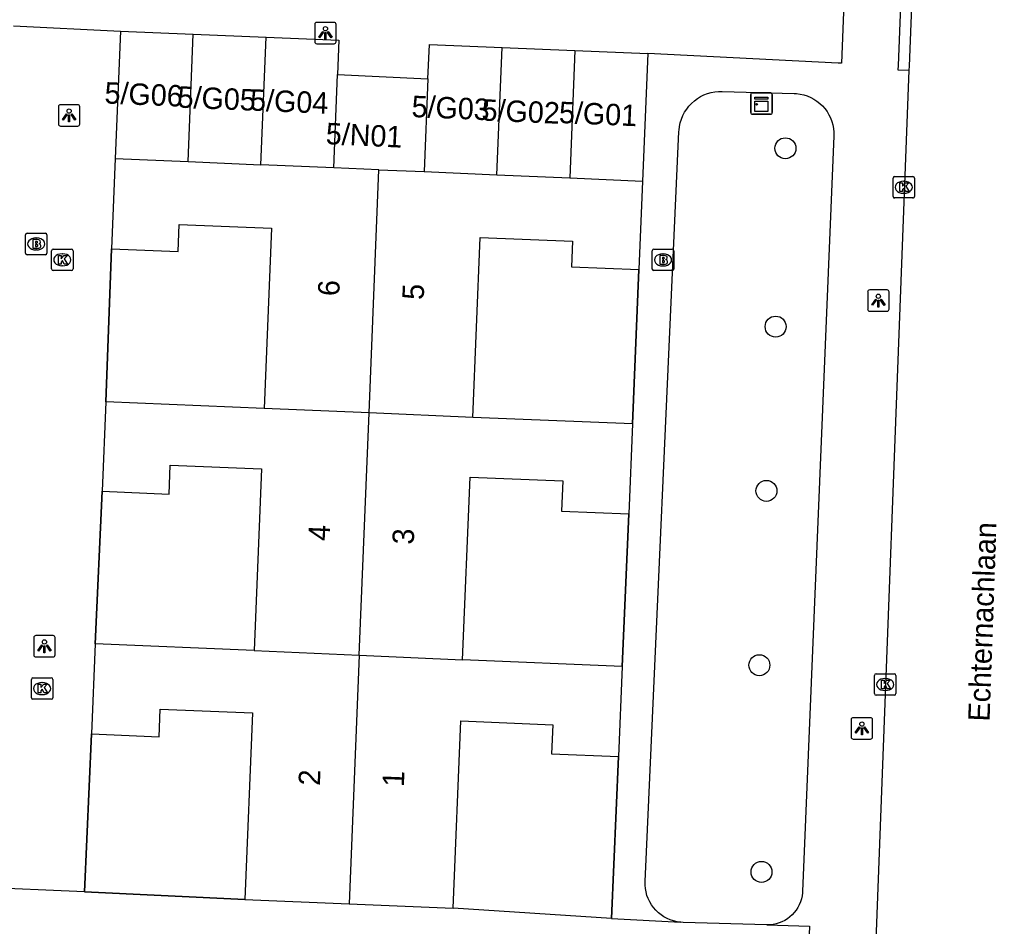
# Model space of a CAD drawing. Extents: x 160787 to 161428, y 386828 to 387483.
# Drawn here: x 161290.94 to 161336.52, y 387318.08 to 387360.37 of the extents above; entities that cross this region are included whole.
import ezdxf

# ---------------------------------------------------------------- set-up
doc = ezdxf.new("R2010")
doc.units = 0
for name, color, linetype in [('IMGEO_Boom', 7, 'Continuous'), ('IMGEO_Brandkraan', 7, 'Continuous'), ('IMGEO_Kast', 7, 'Continuous'), ('IMGEO_Kolk', 7, 'Continuous'), ('IMGEO_Lichtpunt', 7, 'Continuous'), ('IMGEO_Muur', 7, 'Continuous'), ('IMGEO_Openbare_ruimte_label', 7, 'Continuous'), ('IMGEO_Pand', 7, 'Continuous'), ('IMGEO_Pand_nummerreeks', 7, 'Continuous'), ('IMGEO_Rijbaan_lokaal_gesloten', 7, 'Continuous'), ('IMGEO_Rijbaan_lokaal_open', 7, 'Continuous'), ('IMGEO_Voetpad_open', 7, 'Continuous')]:
    doc.layers.add(name, color=color, linetype=linetype)

msp = doc.modelspace()

# ---------------------------------------------------------------- linework, layer by layer
at = {"layer": 'IMGEO_Boom'}
for centre in [(161326.67, 387354.365), (161326.214, 387346.047), (161325.785, 387338.389), (161325.456, 387330.26), (161325.554, 387320.619)]:
    msp.add_circle(centre, 0.489, dxfattribs=at)
at = {"layer": 'IMGEO_Brandkraan'}
for p, q in [((161291.219, 387349.478), (161291.219, 387350.33)), ((161291.294, 387350.404), (161292.146, 387350.404)), ((161291.707, 387350.184), (161291.732, 387350.184)), ((161292.22, 387350.33), (161292.22, 387349.478)), ((161291.73, 387349.624), (161291.705, 387349.624)), ((161320.46, 387348.734), (161320.46, 387349.586)), ((161320.535, 387349.66), (161321.387, 387349.66)), ((161321.461, 387349.586), (161321.461, 387348.734)), ((161292.146, 387349.404), (161291.294, 387349.404)), ((161320.948, 387349.44), (161320.973, 387349.44)), ((161321.387, 387348.66), (161320.535, 387348.66)), ((161320.971, 387348.88), (161320.946, 387348.88))]:
    msp.add_line(p, q, dxfattribs=at)
for points in [[(161291.219, 387349.478), (161291.219, 387350.33)], [(161291.294, 387350.404), (161292.146, 387350.404)], [(161291.567, 387350.104), (161291.567, 387349.704), (161291.78, 387349.704)], [(161291.798, 387350.104), (161291.567, 387350.104)], [(161291.746, 387350.023), (161291.692, 387350.023), (161291.692, 387349.947)], [(161292.22, 387350.33), (161292.22, 387349.478)], [(161291.692, 387349.947), (161291.745, 387349.947)], [(161291.754, 387349.871), (161291.692, 387349.871), (161291.692, 387349.79)], [(161291.692, 387349.79), (161291.754, 387349.79)], [(161320.46, 387348.734), (161320.46, 387349.586)], [(161320.535, 387349.66), (161321.387, 387349.66)], [(161321.461, 387349.586), (161321.461, 387348.734)], [(161292.146, 387349.404), (161291.294, 387349.404)], [(161320.808, 387349.36), (161320.808, 387348.96), (161321.021, 387348.96)], [(161321.039, 387349.36), (161320.808, 387349.36)], [(161320.987, 387349.279), (161320.933, 387349.279), (161320.933, 387349.203)], [(161320.933, 387349.203), (161320.986, 387349.203)], [(161320.995, 387349.127), (161320.933, 387349.127), (161320.933, 387349.046)], [(161321.387, 387348.66), (161320.535, 387348.66)], [(161320.933, 387349.046), (161320.995, 387349.046)]]:
    msp.add_lwpolyline(points, dxfattribs=at)
for centre, radius, start, end in [((161291.296, 387350.328), 0.0765, 91.552, 178.448), ((161291.296, 387350.328), 0.0765, 91.552, 178.448), ((161291.747, 387349.985), 0.0379, 267.8285, 90.9355), ((161291.802, 387349.959), 0.145, 59.4692, 91.5367), ((161291.827, 387350.006), 0.0922, 285.5137, 58.1501), ((161292.144, 387350.328), 0.0765, 1.552, 88.448), ((161292.144, 387350.328), 0.0765, 1.552, 88.448), ((161291.755, 387349.83), 0.0404, 269.8759, 90.5077), ((161291.786, 387349.955), 0.251, 268.6676, 293.5347), ((161291.832, 387349.814), 0.105, 301.3115, 78.989), ((161320.537, 387349.584), 0.0765, 91.552, 178.448), ((161320.537, 387349.584), 0.0765, 91.552, 178.448), ((161321.385, 387349.584), 0.0765, 1.552, 88.448), ((161321.385, 387349.584), 0.0765, 1.552, 88.448), ((161291.296, 387349.48), 0.0765, 181.552, 268.448), ((161291.296, 387349.48), 0.0765, 181.552, 268.448), ((161292.144, 387349.48), 0.0765, 271.552, 358.448), ((161292.144, 387349.48), 0.0765, 271.552, 358.448), ((161320.988, 387349.241), 0.0379, 267.8285, 90.9355), ((161320.996, 387349.086), 0.0404, 269.8759, 90.5077), ((161321.043, 387349.215), 0.145, 59.4692, 91.5367), ((161321.068, 387349.262), 0.0922, 285.5137, 58.1501), ((161321.073, 387349.07), 0.105, 301.3115, 78.989), ((161320.537, 387348.736), 0.0765, 181.552, 268.448), ((161320.537, 387348.736), 0.0765, 181.552, 268.448), ((161321.027, 387349.211), 0.251, 268.6676, 293.5347), ((161321.385, 387348.736), 0.0765, 271.552, 358.448), ((161321.385, 387348.736), 0.0765, 271.552, 358.448)]:
    msp.add_arc(centre, radius, start, end, dxfattribs=at)
for centre, major_axis, ratio, start_param, end_param in [((161291.706, 387349.904), (-0.387, 0.002), 0.722429, 4.712389, 7.853982), ((161291.731, 387349.904), (-0.39, 0.002), 0.717154, 1.570796, 4.712389), ((161320.947, 387349.16), (-0.387, 0.002), 0.722429, 4.712389, 7.853982), ((161320.972, 387349.16), (-0.39, 0.002), 0.717154, 1.570796, 4.712389)]:
    msp.add_ellipse(centre, major_axis=major_axis, ratio=ratio, start_param=start_param, end_param=end_param, dxfattribs=at)
at = {"layer": 'IMGEO_Kast'}
for p, q in [((161325.05, 387356.028), (161325.05, 387356.869)), ((161325.05, 387356.869), (161325.05, 387356.028)), ((161325.125, 387356.953), (161325.966, 387356.953)), ((161325.966, 387356.953), (161325.125, 387356.953)), ((161326.05, 387356.878), (161326.05, 387356.037)), ((161326.05, 387356.037), (161326.05, 387356.878)), ((161325.975, 387355.953), (161325.134, 387355.953)), ((161325.134, 387355.953), (161325.975, 387355.953))]:
    msp.add_line(p, q, dxfattribs=at)
for points in [[(161325.245, 387356.743), (161325.845, 387356.743), (161325.845, 387356.658), (161325.245, 387356.658), (161325.245, 387356.743)], [(161325.245, 387356.568), (161325.845, 387356.568), (161325.845, 387356.079), (161325.245, 387356.079), (161325.245, 387356.568)]]:
    msp.add_lwpolyline(points, dxfattribs=at)
msp.add_circle((161325.329, 387356.417), 0.0377, dxfattribs=at)
for centre, start, end in [((161325.128, 387356.875), 92.4484, 184.2845), ((161325.128, 387356.875), 92.4484, 184.2845), ((161325.972, 387356.875), 2.4484, 94.2845), ((161325.972, 387356.875), 2.4484, 94.2845), ((161325.128, 387356.031), 182.4484, 274.2845), ((161325.128, 387356.031), 182.4484, 274.2845), ((161325.972, 387356.031), 272.4484, 4.2845), ((161325.972, 387356.031), 272.4484, 4.2845)]:
    msp.add_arc(centre, 0.0779, start, end, dxfattribs=at)
at = {"layer": 'IMGEO_Kolk'}
for p, q in [((161331.692, 387352.121), (161331.692, 387352.973)), ((161331.767, 387353.047), (161332.619, 387353.047)), ((161332.18, 387352.827), (161332.205, 387352.827)), ((161332.693, 387352.973), (161332.693, 387352.121)), ((161332.619, 387352.047), (161331.767, 387352.047)), ((161332.203, 387352.267), (161332.178, 387352.267)), ((161292.435, 387348.738), (161292.435, 387349.59)), ((161292.51, 387349.664), (161293.362, 387349.664)), ((161293.436, 387349.59), (161293.436, 387348.738)), ((161292.923, 387349.444), (161292.948, 387349.444)), ((161293.362, 387348.664), (161292.51, 387348.664)), ((161292.946, 387348.884), (161292.921, 387348.884)), ((161291.493, 387328.744), (161291.493, 387329.596)), ((161291.568, 387329.67), (161292.42, 387329.67)), ((161292.494, 387329.596), (161292.494, 387328.744)), ((161330.826, 387328.933), (161330.826, 387329.785)), ((161330.901, 387329.859), (161331.753, 387329.859)), ((161331.314, 387329.639), (161331.339, 387329.639)), ((161331.827, 387329.785), (161331.827, 387328.933)), ((161291.981, 387329.45), (161292.006, 387329.45)), ((161331.337, 387329.079), (161331.312, 387329.079)), ((161292.42, 387328.67), (161291.568, 387328.67)), ((161292.004, 387328.89), (161291.979, 387328.89)), ((161331.753, 387328.859), (161330.901, 387328.859))]:
    msp.add_line(p, q, dxfattribs=at)
for points in [[(161331.692, 387352.121), (161331.692, 387352.973)], [(161331.767, 387353.047), (161332.619, 387353.047)], [(161332.013, 387352.747), (161332.136, 387352.747), (161332.136, 387352.596), (161332.266, 387352.747), (161332.43, 387352.747), (161332.284, 387352.596), (161332.437, 387352.347), (161332.285, 387352.347), (161332.2, 387352.511), (161332.136, 387352.444), (161332.136, 387352.347), (161332.013, 387352.347), (161332.013, 387352.747)], [(161332.693, 387352.973), (161332.693, 387352.121)], [(161332.619, 387352.047), (161331.767, 387352.047)], [(161292.435, 387348.738), (161292.435, 387349.59)], [(161292.51, 387349.664), (161293.362, 387349.664)], [(161293.436, 387349.59), (161293.436, 387348.738)], [(161292.756, 387349.364), (161292.879, 387349.364), (161292.879, 387349.213), (161293.009, 387349.364), (161293.173, 387349.364), (161293.027, 387349.213), (161293.18, 387348.964), (161293.028, 387348.964), (161292.943, 387349.128), (161292.879, 387349.061), (161292.879, 387348.964), (161292.756, 387348.964), (161292.756, 387349.364)], [(161293.362, 387348.664), (161292.51, 387348.664)], [(161291.493, 387328.744), (161291.493, 387329.596)], [(161291.568, 387329.67), (161292.42, 387329.67)], [(161292.494, 387329.596), (161292.494, 387328.744)], [(161330.826, 387328.933), (161330.826, 387329.785)], [(161330.901, 387329.859), (161331.753, 387329.859)], [(161331.147, 387329.559), (161331.27, 387329.559), (161331.27, 387329.408), (161331.4, 387329.559), (161331.564, 387329.559), (161331.418, 387329.408), (161331.571, 387329.159), (161331.419, 387329.159), (161331.334, 387329.323), (161331.27, 387329.256), (161331.27, 387329.159), (161331.147, 387329.159), (161331.147, 387329.559)], [(161331.827, 387329.785), (161331.827, 387328.933)], [(161291.814, 387329.37), (161291.937, 387329.37), (161291.937, 387329.219), (161292.067, 387329.37), (161292.231, 387329.37), (161292.085, 387329.219), (161292.238, 387328.97), (161292.086, 387328.97), (161292.001, 387329.134), (161291.937, 387329.067), (161291.937, 387328.97), (161291.814, 387328.97), (161291.814, 387329.37)], [(161292.42, 387328.67), (161291.568, 387328.67)], [(161331.753, 387328.859), (161330.901, 387328.859)]]:
    msp.add_lwpolyline(points, dxfattribs=at)
for centre, start, end in [((161331.769, 387352.971), 91.552, 178.448), ((161331.769, 387352.971), 91.552, 178.448), ((161332.617, 387352.971), 1.552, 88.448), ((161332.617, 387352.971), 1.552, 88.448), ((161331.769, 387352.123), 181.552, 268.448), ((161331.769, 387352.123), 181.552, 268.448), ((161332.617, 387352.123), 271.552, 358.448), ((161332.617, 387352.123), 271.552, 358.448), ((161292.512, 387349.588), 91.552, 178.448), ((161292.512, 387349.588), 91.552, 178.448), ((161293.36, 387349.588), 1.552, 88.448), ((161293.36, 387349.588), 1.552, 88.448), ((161292.512, 387348.74), 181.552, 268.448), ((161292.512, 387348.74), 181.552, 268.448), ((161293.36, 387348.74), 271.552, 358.448), ((161293.36, 387348.74), 271.552, 358.448), ((161291.57, 387329.594), 91.552, 178.448), ((161291.57, 387329.594), 91.552, 178.448), ((161292.418, 387329.594), 1.552, 88.448), ((161292.418, 387329.594), 1.552, 88.448), ((161330.903, 387329.783), 91.552, 178.448), ((161330.903, 387329.783), 91.552, 178.448), ((161331.751, 387329.783), 1.552, 88.448), ((161331.751, 387329.783), 1.552, 88.448), ((161291.57, 387328.746), 181.552, 268.448), ((161291.57, 387328.746), 181.552, 268.448), ((161292.418, 387328.746), 271.552, 358.448), ((161292.418, 387328.746), 271.552, 358.448), ((161330.903, 387328.935), 181.552, 268.448), ((161330.903, 387328.935), 181.552, 268.448), ((161331.751, 387328.935), 271.552, 358.448), ((161331.751, 387328.935), 271.552, 358.448)]:
    msp.add_arc(centre, 0.0765, start, end, dxfattribs=at)
for centre, major_axis, ratio, start_param, end_param in [((161332.179, 387352.547), (-0.387, 0.002), 0.722429, 4.712389, 7.853982), ((161332.204, 387352.547), (-0.39, 0.002), 0.717154, 1.570796, 4.712389), ((161292.922, 387349.164), (-0.387, 0.002), 0.722429, 4.712389, 7.853982), ((161292.947, 387349.164), (-0.39, 0.002), 0.717154, 1.570796, 4.712389), ((161331.313, 387329.359), (-0.387, 0.002), 0.722429, 4.712389, 7.853982), ((161331.338, 387329.359), (-0.39, 0.002), 0.717154, 1.570796, 4.712389), ((161291.98, 387329.17), (-0.387, 0.002), 0.722429, 4.712389, 7.853982), ((161292.005, 387329.17), (-0.39, 0.002), 0.717154, 1.570796, 4.712389)]:
    msp.add_ellipse(centre, major_axis=major_axis, ratio=ratio, start_param=start_param, end_param=end_param, dxfattribs=at)
at = {"layer": 'IMGEO_Lichtpunt'}
for p, q in [((161304.714, 387360.141), (161304.714, 387359.334)), ((161304.714, 387360.141), (161304.714, 387359.334)), ((161305.616, 387360.236), (161304.808, 387360.236)), ((161305.616, 387360.236), (161304.808, 387360.236)), ((161305.71, 387359.334), (161305.71, 387360.141)), ((161305.71, 387359.334), (161305.71, 387360.141)), ((161304.808, 387359.24), (161305.616, 387359.24)), ((161304.808, 387359.24), (161305.616, 387359.24)), ((161293.658, 387356.399), (161292.85, 387356.399)), ((161293.658, 387356.399), (161292.85, 387356.399)), ((161292.756, 387356.304), (161292.756, 387355.497)), ((161292.756, 387356.304), (161292.756, 387355.497)), ((161293.752, 387355.497), (161293.752, 387356.304)), ((161293.752, 387355.497), (161293.752, 387356.304)), ((161292.85, 387355.403), (161293.658, 387355.403)), ((161292.85, 387355.403), (161293.658, 387355.403)), ((161331.41, 387347.763), (161330.602, 387347.763)), ((161331.41, 387347.763), (161330.602, 387347.763)), ((161330.508, 387347.668), (161330.508, 387346.861)), ((161330.508, 387347.668), (161330.508, 387346.861)), ((161331.504, 387346.861), (161331.504, 387347.668)), ((161331.504, 387346.861), (161331.504, 387347.668)), ((161330.602, 387346.767), (161331.41, 387346.767)), ((161330.602, 387346.767), (161331.41, 387346.767)), ((161291.605, 387331.546), (161291.605, 387330.739)), ((161291.605, 387331.546), (161291.605, 387330.739)), ((161292.507, 387331.641), (161291.699, 387331.641)), ((161292.507, 387331.641), (161291.699, 387331.641)), ((161292.601, 387330.739), (161292.601, 387331.546)), ((161292.601, 387330.739), (161292.601, 387331.546)), ((161291.699, 387330.645), (161292.507, 387330.645)), ((161291.699, 387330.645), (161292.507, 387330.645)), ((161329.738, 387327.716), (161329.738, 387326.909)), ((161329.738, 387327.716), (161329.738, 387326.909)), ((161330.64, 387327.811), (161329.832, 387327.811)), ((161330.64, 387327.811), (161329.832, 387327.811)), ((161330.734, 387326.909), (161330.734, 387327.716)), ((161330.734, 387326.909), (161330.734, 387327.716)), ((161329.832, 387326.815), (161330.64, 387326.815)), ((161329.832, 387326.815), (161330.64, 387326.815))]:
    msp.add_line(p, q, dxfattribs=at)
for points in [[(161305.088, 387359.805), (161305.127, 387359.777), (161304.939, 387359.515), (161304.901, 387359.542), (161305.088, 387359.805)], [(161305.19, 387359.757), (161305.237, 387359.757), (161305.237, 387359.435), (161305.19, 387359.435), (161305.19, 387359.757)], [(161305.3, 387359.777), (161305.338, 387359.804), (161305.525, 387359.542), (161305.486, 387359.514), (161305.3, 387359.777)], [(161293.13, 387355.968), (161293.169, 387355.94), (161292.981, 387355.678), (161292.943, 387355.705), (161293.13, 387355.968)], [(161293.342, 387355.94), (161293.38, 387355.967), (161293.567, 387355.705), (161293.528, 387355.677), (161293.342, 387355.94)], [(161293.232, 387355.92), (161293.279, 387355.92), (161293.279, 387355.598), (161293.232, 387355.598), (161293.232, 387355.92)], [(161330.882, 387347.332), (161330.921, 387347.304), (161330.733, 387347.042), (161330.695, 387347.069), (161330.882, 387347.332)], [(161330.984, 387347.284), (161331.031, 387347.284), (161331.031, 387346.962), (161330.984, 387346.962), (161330.984, 387347.284)], [(161331.094, 387347.304), (161331.132, 387347.331), (161331.319, 387347.069), (161331.28, 387347.041), (161331.094, 387347.304)], [(161291.979, 387331.21), (161292.018, 387331.182), (161291.83, 387330.92), (161291.792, 387330.947), (161291.979, 387331.21)], [(161292.081, 387331.162), (161292.128, 387331.162), (161292.128, 387330.84), (161292.081, 387330.84), (161292.081, 387331.162)], [(161292.191, 387331.182), (161292.229, 387331.209), (161292.416, 387330.947), (161292.377, 387330.919), (161292.191, 387331.182)], [(161330.112, 387327.38), (161330.151, 387327.352), (161329.963, 387327.09), (161329.925, 387327.117), (161330.112, 387327.38)], [(161330.214, 387327.332), (161330.261, 387327.332), (161330.261, 387327.01), (161330.214, 387327.01), (161330.214, 387327.332)], [(161330.324, 387327.352), (161330.362, 387327.379), (161330.549, 387327.117), (161330.51, 387327.089), (161330.324, 387327.352)]]:
    msp.add_lwpolyline(points, dxfattribs=at)
for centre in [(161305.213, 387359.939), (161293.255, 387356.102), (161331.007, 387347.466), (161292.104, 387331.344), (161330.237, 387327.514)]:
    msp.add_circle(centre, 0.0994, dxfattribs=at)
for centre, start, end in [((161304.808, 387360.141), 90, 180), ((161304.808, 387360.141), 90, 180), ((161305.616, 387360.141), 0, 90), ((161305.616, 387360.141), 0, 90), ((161304.808, 387359.334), 180, 270), ((161304.808, 387359.334), 180, 270), ((161305.616, 387359.334), 270, 0), ((161305.616, 387359.334), 270, 360), ((161292.85, 387356.304), 90, 180), ((161292.85, 387356.304), 90, 180), ((161293.658, 387356.304), 0, 90), ((161293.658, 387356.304), 0, 90), ((161292.85, 387355.497), 180, 270), ((161292.85, 387355.497), 180, 270), ((161293.658, 387355.497), 270, 0), ((161293.658, 387355.497), 270, 360), ((161330.602, 387347.668), 90, 180), ((161330.602, 387347.668), 90, 180), ((161331.41, 387347.668), 0, 90), ((161331.41, 387347.668), 0, 90), ((161330.602, 387346.861), 180, 270), ((161330.602, 387346.861), 180, 270), ((161331.41, 387346.861), 270, 0), ((161331.41, 387346.861), 270, 360), ((161291.699, 387331.546), 90, 180), ((161291.699, 387331.546), 90, 180), ((161292.507, 387331.546), 0, 90), ((161292.507, 387331.546), 0, 90), ((161291.699, 387330.739), 180, 270), ((161291.699, 387330.739), 180, 270), ((161292.507, 387330.739), 270, 0), ((161292.507, 387330.739), 270, 360), ((161329.832, 387327.716), 90, 180), ((161329.832, 387327.716), 90, 180), ((161330.64, 387327.716), 0, 90), ((161330.64, 387327.716), 0, 90), ((161329.832, 387326.909), 180, 270), ((161329.832, 387326.909), 180, 270), ((161330.64, 387326.909), 270, 0), ((161330.64, 387326.909), 270, 360)]:
    msp.add_arc(centre, 0.0946, start, end, dxfattribs=at)
at = {"layer": 'IMGEO_Muur'}
for points in [[(161295.232, 387349.678), (161294.963, 387342.536)], [(161319.538, 387341.508), (161319.833, 387348.708)], [(161294.792, 387338.369), (161294.47, 387331.249)], [(161319.05, 387330.205), (161319.366, 387337.311)], [(161294.298, 387327.052), (161293.979, 387319.692)], [(161318.55, 387318.453), (161318.878, 387326.003)], [(161293.979, 387319.692), (161301.459, 387319.326)], [(161318.55, 387318.453), (161311.163, 387318.928)]]:
    msp.add_lwpolyline(points, dxfattribs=at)
at = {"layer": 'IMGEO_Pand'}
for points in [[(161295.648, 387359.829), (161295.405, 387353.888)], [(161295.648, 387359.829), (161299.046, 387359.69)], [(161298.803, 387353.742), (161299.046, 387359.69)], [(161299.046, 387359.69), (161302.445, 387359.55)], [(161302.201, 387353.596), (161302.445, 387359.55)], [(161302.445, 387359.55), (161305.843, 387359.411), (161305.777, 387357.812)], [(161309.996, 387357.6), (161310.062, 387359.199), (161313.457, 387359.06)], [(161313.214, 387353.129), (161313.457, 387359.06)], [(161313.457, 387359.06), (161316.852, 387358.921)], [(161316.852, 387358.921), (161316.609, 387352.983)], [(161316.852, 387358.921), (161320.247, 387358.782)], [(161320.247, 387358.782), (161320.003, 387352.837)], [(161305.6, 387353.45), (161305.777, 387357.812)], [(161305.777, 387357.812), (161309.996, 387357.6)], [(161309.996, 387357.6), (161309.82, 387353.275)], [(161295.405, 387353.888), (161295.232, 387349.678)], [(161295.405, 387353.888), (161298.803, 387353.742)], [(161298.803, 387353.742), (161302.201, 387353.596)], [(161305.6, 387353.45), (161302.201, 387353.596)], [(161307.71, 387353.361), (161305.6, 387353.45)], [(161307.247, 387342.024), (161307.71, 387353.361)], [(161307.71, 387353.361), (161309.82, 387353.275)], [(161309.82, 387353.275), (161313.214, 387353.129)], [(161313.214, 387353.129), (161316.609, 387352.983)], [(161316.609, 387352.983), (161320.003, 387352.837)], [(161320.003, 387352.837), (161319.833, 387348.708)], [(161295.232, 387349.678), (161298.335, 387349.551), (161298.387, 387350.816), (161302.694, 387350.639), (161302.349, 387342.235)], [(161312.089, 387341.813), (161312.433, 387350.203), (161316.745, 387350.026), (161316.696, 387348.837), (161319.833, 387348.708)], [(161294.963, 387342.536), (161294.792, 387338.369)], [(161302.349, 387342.235), (161294.963, 387342.536)], [(161307.247, 387342.024), (161302.349, 387342.235)], [(161306.786, 387330.726), (161307.247, 387342.024)], [(161312.089, 387341.813), (161307.247, 387342.024)], [(161319.538, 387341.508), (161312.089, 387341.813)], [(161319.538, 387341.508), (161319.366, 387337.311)], [(161294.792, 387338.369), (161297.915, 387338.241), (161297.971, 387339.591), (161302.227, 387339.416), (161301.879, 387330.945)], [(161311.612, 387330.51), (161311.962, 387339.03), (161316.287, 387338.852), (161316.229, 387337.44), (161319.366, 387337.311)], [(161294.47, 387331.249), (161294.298, 387327.052)], [(161301.879, 387330.945), (161294.47, 387331.249)], [(161301.879, 387330.945), (161306.786, 387330.726)], [(161306.786, 387330.726), (161306.312, 387319.127)], [(161306.786, 387330.726), (161311.612, 387330.51)], [(161319.05, 387330.205), (161311.612, 387330.51)], [(161319.05, 387330.205), (161318.878, 387326.003)], [(161294.298, 387327.052), (161297.448, 387326.923), (161297.501, 387328.21), (161301.816, 387328.033), (161301.459, 387319.326)], [(161311.163, 387318.928), (161311.521, 387327.661), (161315.817, 387327.485), (161315.761, 387326.131), (161318.878, 387326.003)], [(161301.459, 387319.326), (161306.312, 387319.127)], [(161306.312, 387319.127), (161311.163, 387318.928)]]:
    msp.add_lwpolyline(points, dxfattribs=at)
at = {"layer": 'IMGEO_Rijbaan_lokaal_gesloten'}
for points in [[(161332.45, 387358.002), (161332.458, 387358.202), (161332.701, 387364.59)], [(161330.776, 387314.142), (161332.45, 387358.002)]]:
    msp.add_lwpolyline(points, dxfattribs=at)
at = {"layer": 'IMGEO_Rijbaan_lokaal_open'}
for points in [[(161329.512, 387363.912), (161329.294, 387358.33), (161329.125, 387358.338), (161320.247, 387358.782)], [(161290.662, 387360.077), (161295.648, 387359.829)], [(161293.979, 387319.692), (161288.908, 387319.912)], [(161301.459, 387319.326), (161293.979, 387319.692)], [(161318.55, 387318.453), (161311.163, 387318.928)], [(161318.55, 387318.453), (161321.794, 387318.27)], [(161325.809, 387318.155), (161321.898, 387318.264), (161321.794, 387318.27)], [(161325.809, 387318.155), (161327.794, 387318.092), (161327.639, 387314.293)]]:
    msp.add_lwpolyline(points, dxfattribs=at)
at = {"layer": 'IMGEO_Voetpad_open'}
for points in [[(161332.147, 387363.812), (161331.923, 387358.224), (161331.915, 387358.022), (161332.45, 387358.002)], [(161321.794, 387318.27), (161321.775, 387318.272), (161321.614, 387318.294), (161321.455, 387318.331), (161321.299, 387318.382), (161321.15, 387318.447), (161321.006, 387318.525), (161320.87, 387318.615), (161320.742, 387318.718), (161320.625, 387318.831), (161320.518, 387318.954), (161320.422, 387319.086), (161320.338, 387319.227), (161320.267, 387319.374), (161320.21, 387319.527), (161320.167, 387319.684), (161320.138, 387319.845), (161320.123, 387320.008), (161320.123, 387320.171), (161321.705, 387355.146), (161321.709, 387355.21), (161321.731, 387355.385), (161321.768, 387355.557), (161321.82, 387355.725), (161321.887, 387355.887), (161321.969, 387356.043), (161322.064, 387356.191), (161322.172, 387356.33), (161322.292, 387356.458), (161322.422, 387356.576), (161322.563, 387356.681), (161322.713, 387356.774), (161322.87, 387356.852), (161323.034, 387356.916), (161323.203, 387356.966), (161323.375, 387357), (161323.55, 387357.018), (161323.726, 387357.021), (161327.08, 387356.925), (161327.195, 387356.918), (161327.364, 387356.896), (161327.53, 387356.858), (161327.693, 387356.806), (161327.85, 387356.739), (161328, 387356.659), (161328.143, 387356.566), (161328.277, 387356.46), (161328.401, 387356.342), (161328.513, 387356.214), (161328.614, 387356.077), (161328.703, 387355.931), (161328.778, 387355.778), (161328.838, 387355.618), (161328.885, 387355.454), (161328.916, 387355.286), (161328.933, 387355.117), (161328.934, 387354.946), (161327.467, 387319.7), (161327.464, 387319.643), (161327.446, 387319.5), (161327.415, 387319.358), (161327.373, 387319.221), (161327.318, 387319.087), (161327.251, 387318.959), (161327.173, 387318.838), (161327.084, 387318.724), (161326.986, 387318.618), (161326.879, 387318.521), (161326.763, 387318.435), (161326.64, 387318.359), (161326.511, 387318.294), (161326.377, 387318.241), (161326.238, 387318.201), (161326.097, 387318.173), (161325.953, 387318.157), (161325.809, 387318.155)], [(161294.963, 387342.536), (161295.232, 387349.678)], [(161319.833, 387348.708), (161319.538, 387341.508)], [(161294.47, 387331.249), (161294.792, 387338.369)], [(161319.366, 387337.311), (161319.05, 387330.205)], [(161293.979, 387319.692), (161294.298, 387327.052)], [(161318.878, 387326.003), (161318.55, 387318.453)]]:
    msp.add_lwpolyline(points, dxfattribs=at)

# ---------------------------------------------------------------- texts
at = {"layer": 'IMGEO_Openbare_ruimte_label'}
msp.add_text('Echternachlaan', height=1, rotation=87.9935, dxfattribs=at).set_placement((161336.194, 387327.623))
at = {"layer": 'IMGEO_Pand_nummerreeks'}
for s, rotation, p in [('5/G06', 357.593, (161294.892, 387356.457)), ('5/G05', 357.593, (161298.301, 387356.265)), ('5/G04', 357.593, (161301.683, 387356.127)), ('5/G03', 357.593, (161309.216, 387355.825)), ('5/G02', 357.593, (161312.482, 387355.66)), ('5/G01', 357.593, (161316.09, 387355.545)), ('5/N01', 357.2909, (161305.212, 387354.561)), ('6', 87.7336, (161305.855, 387347.458)), ('5', 87.6727, (161309.793, 387347.28)), ('4', 87.7336, (161305.403, 387336.043)), ('3', 87.6727, (161309.329, 387335.87)), ('2', 87.7336, (161304.952, 387324.627)), ('1', 87.6727, (161308.87, 387324.575))]:
    msp.add_text(s, height=1, rotation=rotation, dxfattribs=at).set_placement(p)

doc.saveas('drawing.dxf')
